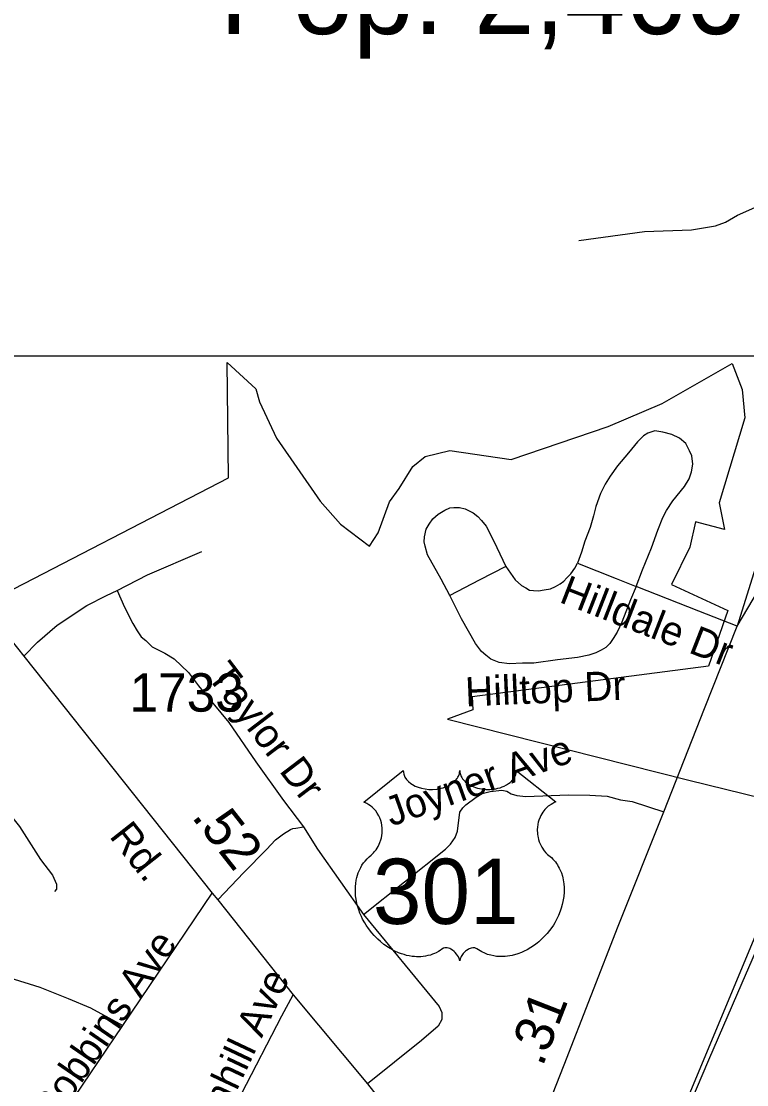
# Model space of a CAD drawing. Extents: x 2220236 to 2384410, y 720751 to 894131.
# Drawn here: x 2345266 to 2347628, y 773421 to 776884 of the extents above; entities that cross this region are included whole.
import ezdxf

# ---------------------------------------------------------------- set-up
doc = ezdxf.new("R2010")
doc.units = 0
for name, color, linetype in [('Exist Boundary Political City Limit New', 7, 'Continuous'), ('Exist Boundary Political CountyLine', 7, 'Continuous'), ('Exist Civil Demographics City Label', 7, 'Continuous'), ('Exist Railroad Mainline', 7, 'Continuous'), ('Exist Road Non-System Type 51', 7, 'Continuous'), ('Exist Road Non-System Type 51 Label', 7, 'Continuous'), ('Exist Road Primary US Divided Attributed', 7, 'Continuous'), ('Exist Road Primary US Mileage Hundredths English Label', 7, 'Continuous'), ('Exist Road Primary US Shield CELL', 7, 'Continuous'), ('Exist Road Primary US Shield Number Label', 7, 'Continuous'), ('Exist Road Primary US UnDivided 4 Lane Attributed', 7, 'Continuous'), ('Exist Road Secondary Mileage Hundredths English Label', 7, 'Continuous'), ('Exist Road Secondary Type 51 Attributed', 7, 'Continuous'), ('Exist Road Secondary Type 51 Label', 7, 'Continuous'), ('Exist Road Secondary Type 51 Number Label', 7, 'Continuous'), ('Map Preparation Boundary City Limit Buffer Line', 7, 'Continuous'), ('Map Preparation Inset Cut Line', 7, 'Continuous')]:
    doc.layers.add(name, color=color, linetype=linetype)

msp = doc.modelspace()

# ---------------------------------------------------------------- linework, layer by layer
at = {"layer": 'Exist Boundary Political City Limit New'}
for points in [[(2343571, 775366.8), (2344060.8, 775407.1), (2344146.2, 775414.6), (2344242, 775423.4), (2344314.8, 775435.6), (2344395.5, 775459.8), (2344444, 775471.9), (2344516.8, 775492.2), (2344573.2, 775508.3), (2344682.5, 775552.8), (2345146, 774986.9), (2345940, 775397.1), (2345936.2, 775772.9), (2346030, 775686.8), (2346041.5, 775644.6), (2346097, 775525.9), (2346238.5, 775321.2), (2346305.5, 775246.6)], [(2346305.5, 775246.6), (2346400, 775174.8), (2346428.2, 775217.9), (2346464.2, 775319.4), (2346496.5, 775362.8), (2346540.8, 775434.1), (2346581, 775466.6), (2346661.5, 775485.8), (2346860.2, 775457.1), (2347176, 775564.2), (2347352, 775638.9), (2347579.8, 775769), (2347612.2, 775684.8), (2347621.8, 775592.9), (2347537.5, 775315.4), (2347554.8, 775229.3), (2347461, 775254.2), (2347442.5, 775171.1), (2347382.8, 775049.4), (2347566.2, 774965.2), (2347503.2, 774783.4), (2346734, 774683.9), (2346735.8, 774641.2), (2346653.8, 774611.1), (2347439.5, 774412.6), (2347859, 774309.9)]]:
    msp.add_lwpolyline(points, dxfattribs=at)
at = {"layer": 'Exist Boundary Political CountyLine'}
msp.add_lwpolyline([(2349551.9, 778459), (2347108.3, 772591.8)], dxfattribs=at)
at = {"layer": 'Exist Railroad Mainline'}
msp.add_lwpolyline([(2347108.3, 772591.8), (2347164.1, 772721.2), (2347294.2, 773020.5), (2347402.4, 773261.9), (2347504, 773502.2), (2347612.2, 773753.1), (2347770.8, 774117), (2347891.4, 774399.1), (2347984.4, 774608.2), (2348106.9, 774884.7), (2348196.1, 775097.5), (2348316.7, 775381.6), (2348440.2, 775672.3), (2348547.4, 775916.5), (2348688.9, 776236.7), (2348798.1, 776482.7), (2348891.1, 776697.5), (2348971.8, 776899.8), (2349128.5, 777311.2), (2349268.1, 777652.3), (2349402.9, 778019.1), (2349491.2, 778263.3)], dxfattribs=at)
at = {"layer": 'Exist Road Non-System Type 51'}
for p, q in [((2345596, 773614.1), (2345887.2, 774045)), ((2345403.9, 773329.8), (2345596, 773614.1))]:
    msp.add_line(p, q, dxfattribs=at)
for points in [[(2347080.8, 776170.3), (2347294.3, 776198.9), (2347448.2, 776204.7), (2347526.1, 776217.7), (2347558, 776230), (2347597.7, 776252.5), (2347663.3, 776281.4), (2347780.8, 776304.8), (2347906.6, 776326.1), (2348002.6, 776327.4), (2348062.3, 776322.2), (2348078.2, 776319)], [(2347267.7, 775042.9), (2347288.7, 775097.1), (2347317.8, 775169.4), (2347337.6, 775226.5), (2347354.8, 775267.6), (2347366.3, 775290.5), (2347386.9, 775322.7), (2347424.7, 775368.5), (2347439.6, 775393.8), (2347447.6, 775416.7), (2347452.2, 775441.9), (2347448.8, 775468.3), (2347440.8, 775485.5), (2347429.6, 775508.5), (2347408.7, 775526.8), (2347383.5, 775538.3), (2347354.8, 775546.3), (2347328.4, 775549.7), (2347305.5, 775542.9), (2347291.8, 775533.7), (2347272.3, 775514.2), (2347242.5, 775478.6), (2347207, 775436.2), (2347182.9, 775402.9), (2347166.8, 775376.6), (2347151.9, 775345.6), (2347135.9, 775303.2), (2347129, 775273.3), (2347117.6, 775235.5), (2347100.4, 775190.8), (2347090, 775155.2), (2347076.7, 775118.7)], [(2346660.6, 775013.6), (2346633, 775067.4), (2346588.7, 775146.7), (2346580.6, 775174.6), (2346577.1, 775188.6), (2346578.3, 775204.9), (2346584.1, 775229.4), (2346593.4, 775245.7), (2346606.2, 775263.2), (2346622.5, 775278.3), (2346644.6, 775292.3), (2346660.9, 775299.3), (2346673.8, 775300.5), (2346692.4, 775300.5), (2346711, 775295.8), (2346723.8, 775290), (2346736.6, 775283), (2346751.8, 775271.4), (2346764.6, 775258.5), (2346779.7, 775239.9), (2346804.2, 775190.9), (2346843.8, 775108.2)], [(2345578.5, 775030.3), (2345676.7, 775080.9), (2345854, 775157)], [(2346843.8, 775108.2), (2346756.4, 775063.9), (2346660.6, 775013.6)], [(2346843.8, 775108.2), (2346874.1, 775065.1), (2346893.9, 775046.4), (2346907.9, 775039.4), (2346920.7, 775031.3), (2346933.5, 775030.1), (2346949.8, 775028.9), (2346968.4, 775032.4), (2346988.2, 775035.9), (2347004.5, 775042.9), (2347019.7, 775052.3), (2347032.5, 775060.4), (2347041.8, 775070.9), (2347054.6, 775084.9), (2347067.4, 775102.4), (2347076.7, 775118.7)], [(2347076.7, 775118.7), (2347202.5, 775069.7), (2347267.7, 775042.9)], [(2345274.2, 774815.9), (2345318.9, 774862.3), (2345382.3, 774917.8), (2345478.8, 774981.1), (2345543.7, 775014.4), (2345578.5, 775030.3)], [(2345578.5, 775030.3), (2345602.3, 774976.4), (2345629.2, 774922.5), (2345643.4, 774898.8), (2345656.1, 774879.8), (2345671.9, 774867.1), (2345692.5, 774846.5), (2345733.7, 774825.9), (2345763.3, 774807.7), (2345810.3, 774762.9), (2345842.9, 774719.8), (2345941.1, 774600.2), (2346029.6, 774471.9), (2346119.9, 774346.7), (2346184.8, 774260.4)], [(2347267.7, 775042.9), (2347249.1, 774999.8), (2347221.2, 774927.6), (2347206, 774894.9), (2347193.2, 774873.9), (2347181.6, 774857.6), (2347168.7, 774844.8), (2347153.6, 774835.5), (2347136.1, 774827.3), (2347114, 774819.2), (2347076.7, 774812.2), (2347011.5, 774804), (2346934.6, 774793.5), (2346897.4, 774793.5), (2346855.4, 774791.2), (2346821.7, 774795.9), (2346794.9, 774806.3), (2346778.6, 774819.2), (2346764.6, 774832), (2346744.8, 774857.6), (2346699.4, 774938), (2346660.6, 775013.6)], [(2347596.4, 774914.5), (2347471.6, 774962.5), (2347267.7, 775042.9)], [(2344905.8, 774263.6), (2344986.5, 774323.8), (2345049.8, 774357), (2345083.1, 774366.5), (2345108.4, 774363.4), (2345135.3, 774363.4), (2345160.6, 774355.5), (2345184.4, 774342.8), (2345211.3, 774322.2), (2345260.4, 774262), (2345328.4, 774154.3), (2345368, 774103.6), (2345380.7, 774073.5), (2345380.7, 774057.7), (2345374.3, 774049.7)], [(2346379.8, 773974.9), (2346647.2, 774188), (2346662.9, 774204.1), (2346678.6, 774226.3), (2346686.4, 774246.4), (2346693.7, 774308.4), (2346703.5, 774322.6), (2346713.3, 774332.6), (2346747.1, 774357.2), (2346766.8, 774369.4), (2346792.8, 774375.6), (2346830.8, 774380), (2346846.8, 774376.2), (2346860.9, 774368.4), (2346878.9, 774362.7), (2346908.9, 774358.9), (2347046.7, 774364.6), (2347116.8, 774363.4), (2347172.7, 774360.1), (2347217, 774348.7), (2347255.1, 774343.2), (2347357.4, 774309.3)], [(2345905.6, 774023.2), (2345990.1, 774112.3), (2346064.5, 774186.8), (2346093, 774218.4), (2346119.9, 774237.4), (2346142.1, 774251.7), (2346150, 774255), (2346159.7, 774256.5), (2346184.8, 774260.4)], [(2346184.8, 774260.4), (2346230.7, 774188.3), (2346379.8, 773974.9)], [(2346379.8, 773974.9), (2346626.6, 773675.9), (2346634.7, 773656.1), (2346634.7, 773632.8), (2346623.1, 773611.8), (2346568.3, 773565.2), (2346392.5, 773424.1)], [(2344768, 773701.2), (2344780.6, 773707.4), (2344790.2, 773711.5), (2344820.3, 773721), (2344870.9, 773736.9), (2344937.4, 773752.7), (2345002.3, 773767.8), (2345072, 773775.7), (2345110, 773778.9), (2345181.2, 773775.7), (2345225.5, 773769.4), (2345326.8, 773738.5), (2345418.7, 773701.2), (2345491.5, 773671.2), (2345596, 773614.1)], [(2345864.4, 773126.7), (2345934.7, 773288.6), (2345983.2, 773390.7), (2346114, 773645.2), (2346151, 773713.8)]]:
    msp.add_lwpolyline(points, dxfattribs=at)
at = {"layer": 'Exist Road Primary US Divided Attributed'}
for points in [[(2347596.4, 774914.5), (2347697, 775084.5), (2347914.4, 775577.2), (2348153.3, 776173.1), (2348325.2, 776628.6), (2348476.6, 777023.2), (2348631, 777423.8), (2348798.7, 777831.1), (2348926.4, 778149.4), (2349018.7, 778383.1), (2349095, 778605.5), (2349161.4, 778818), (2349199.5, 778970.7), (2349226.1, 779159.9), (2349246, 779317.6), (2349252.6, 779416.2)], [(2349129.8, 779382.4), (2349123.2, 779224.7), (2349100, 779013.9), (2349070.1, 778849.5), (2349033.6, 778673.6), (2348982.2, 778491), (2348924.1, 778300.1), (2348859.4, 778130.8), (2348715.1, 777777.2), (2348582.3, 777430.3), (2348446.3, 777085.1), (2348272.1, 776640.2), (2348096.9, 776179.7), (2347862.3, 775592.9), (2347655.5, 775102.2), (2347596.4, 774914.5)]]:
    msp.add_lwpolyline(points, dxfattribs=at)
at = {"layer": 'Exist Road Primary US Shield CELL'}
msp.add_lwpolyline([(2346509.3, 774443.6), (2346509.7, 774438.3), (2346510.9, 774432), (2346511.9, 774428.7), (2346514.9, 774422.5), (2346519.8, 774415.1), (2346526.6, 774407.9), (2346534.2, 774401.6), (2346539.4, 774398.2), (2346548.2, 774393.5), (2346558.1, 774389.4), (2346569.2, 774386.2), (2346580.5, 774383.9), (2346592.9, 774382.5), (2346605.1, 774382.3), (2346618.3, 774383.3), (2346632.9, 774386.1), (2346639.7, 774387.8), (2346647.2, 774390.4), (2346654.2, 774393.3), (2346661.9, 774397.4), (2346668, 774401.4), (2346672.8, 774404.9), (2346679.7, 774411.4), (2346685.1, 774418.2), (2346687.4, 774422), (2346689.3, 774425.6), (2346692, 774433.4), (2346692.8, 774436.8), (2346693.3, 774443.9), (2346693.8, 774437.9), (2346694.4, 774434.2), (2346695.4, 774430.5), (2346696.9, 774426.7), (2346699.6, 774421.2), (2346702.7, 774416.6), (2346708.4, 774409.9), (2346712, 774406.5), (2346715.2, 774403.9), (2346724, 774397.9), (2346734.2, 774392.7), (2346739.2, 774390.5), (2346744.4, 774388.7), (2346750.9, 774386.7), (2346757.7, 774385.1), (2346764.3, 774384), (2346771.2, 774383), (2346778.2, 774382.4), (2346783.9, 774382.3), (2346790.9, 774382.4), (2346797.3, 774382.7), (2346803.9, 774383.5), (2346811.2, 774384.7), (2346817.1, 774386), (2346824.8, 774388.1), (2346831.8, 774390.6), (2346837.9, 774393.2), (2346845.9, 774397.4), (2346852.4, 774401.4), (2346857.1, 774405.2), (2346862.7, 774410.4), (2346868, 774416.6), (2346871.1, 774421), (2346873.3, 774425.7), (2346875.4, 774430.5), (2346876.6, 774435.7), (2346877.2, 774440.2), (2346877.4, 774444), (2347006, 774341.6), (2347002.9, 774340.4), (2346995.9, 774337), (2346990.4, 774333.7), (2346981.6, 774327.5), (2346977.8, 774324.1), (2346974, 774320.5), (2346970.5, 774316.7), (2346967.4, 774313.1), (2346963.7, 774308), (2346960.3, 774302.8), (2346957.1, 774297.1), (2346954.7, 774292.2), (2346950.7, 774281.8), (2346948.8, 774275.3), (2346947.6, 774269.7), (2346946.1, 774258.3), (2346945.7, 774252.8), (2346945.7, 774247.4), (2346946, 774241.7), (2346946.5, 774236.2), (2346947.5, 774230.5), (2346948.4, 774225.5), (2346950, 774219.4), (2346952.3, 774212.2), (2346955.1, 774205.3), (2346961, 774194.1), (2346968.6, 774182.7), (2346974, 774176.4), (2346979.3, 774170.9), (2346987.2, 774164.2), (2346991.5, 774160.4), (2346996.4, 774155.5), (2347004.5, 774146.1), (2347007.8, 774141.7), (2347011.1, 774136.8), (2347014.1, 774131.7), (2347017.1, 774126.2), (2347019.6, 774121.4), (2347024.1, 774110.4), (2347027.4, 774099.7), (2347028.9, 774094.1), (2347031.3, 774081.5), (2347032.2, 774075.2), (2347033.2, 774062.9), (2347033.2, 774048), (2347032.1, 774033.9), (2347029.4, 774017.4), (2347027.2, 774007.5), (2347023.9, 773996), (2347020.6, 773986.1), (2347014.7, 773971.4), (2347009.5, 773960.8), (2347002.7, 773948.3), (2346998.1, 773940.8), (2346992.7, 773932.7), (2346986, 773923.5), (2346978.1, 773913.6), (2346968.6, 773903.2), (2346960.9, 773895.5), (2346950.9, 773886.5), (2346944.8, 773881.5), (2346936.1, 773875), (2346924.3, 773867.1), (2346912.6, 773860.3), (2346902.6, 773855.2), (2346893.8, 773851.4), (2346882.4, 773847.1), (2346863.5, 773841.9), (2346856.5, 773840.4), (2346848.3, 773839.2), (2346840.7, 773838.4), (2346833.2, 773838), (2346823.2, 773838), (2346813.3, 773838.8), (2346803.8, 773840.1), (2346794, 773842.2), (2346783.8, 773845.2), (2346774.5, 773848.9), (2346765.1, 773853.5), (2346749.2, 773863.5), (2346744.6, 773866), (2346742, 773866.6), (2346735.8, 773866.9), (2346730.1, 773865.7), (2346724.1, 773863.4), (2346720.6, 773861.5), (2346715.8, 773858.4), (2346712.2, 773855.5), (2346707.8, 773851.3), (2346704.7, 773847.8), (2346702.4, 773845.1), (2346697.9, 773838), (2346696.3, 773834.6), (2346694.7, 773830.3), (2346693.2, 773823.9), (2346691.2, 773832), (2346688.8, 773837.3), (2346686.1, 773841.9), (2346683.2, 773845.9), (2346678.8, 773851.1), (2346674.7, 773854.9), (2346669.9, 773858.9), (2346664.7, 773862), (2346660.6, 773864.1), (2346656.8, 773865.6), (2346652.1, 773866.7), (2346648.3, 773867), (2346645.2, 773866.9), (2346640.9, 773866), (2346635.1, 773861.8), (2346629.6, 773858), (2346623.6, 773854.3), (2346616.5, 773850.5), (2346611.2, 773848), (2346605, 773845.6), (2346597.7, 773843.2), (2346589.8, 773841.1), (2346581.7, 773839.5), (2346574.6, 773838.4), (2346566.9, 773837.7), (2346560, 773837.5), (2346552.8, 773837.5), (2346546, 773838.1), (2346538.2, 773838.8), (2346528.5, 773840.2), (2346520.4, 773842), (2346511.9, 773844.3), (2346503.2, 773847), (2346493.8, 773850.6), (2346482.1, 773855.7), (2346474, 773859.9), (2346461.2, 773867.2), (2346446.1, 773877.7), (2346434.8, 773886.9), (2346426.5, 773894.4), (2346414.2, 773906.8), (2346407.1, 773915), (2346395.8, 773929.6), (2346388.6, 773940.1), (2346383.9, 773947.9), (2346377.1, 773960.3), (2346373.3, 773968.2), (2346368.4, 773979.6), (2346364.6, 773990), (2346361.4, 773999.8), (2346359.7, 774006.1), (2346357.3, 774017.2), (2346355.8, 774025), (2346354.3, 774035.7), (2346353.5, 774047), (2346353.4, 774057.4), (2346353.7, 774066.1), (2346354.7, 774076.2), (2346356.4, 774086.9), (2346358.4, 774096.1), (2346360.3, 774102.7), (2346363, 774110.8), (2346366.6, 774119.7), (2346370.9, 774128.2), (2346374.9, 774135.3), (2346380, 774142.9), (2346385, 774149.3), (2346391.6, 774156.5), (2346398.4, 774163), (2346404.7, 774168.1), (2346412.1, 774175.4), (2346416, 774179.8), (2346420.7, 774185.9), (2346424.4, 774191.6), (2346427.4, 774196.7), (2346431.3, 774204.2), (2346433.6, 774209.9), (2346436.6, 774218.5), (2346438.1, 774224.6), (2346439.6, 774232.4), (2346440.6, 774239.8), (2346441, 774249), (2346440.7, 774256.6), (2346439.8, 774265.5), (2346438.1, 774274), (2346436.1, 774281.4), (2346432.9, 774290), (2346430, 774296.2), (2346425, 774304.6), (2346419.6, 774312.5), (2346413.9, 774318.8), (2346408.2, 774324.5), (2346402.7, 774328.8), (2346397.5, 774332.5), (2346391, 774336.5), (2346384.7, 774339.6), (2346380.7, 774341.2)], close=True, dxfattribs=at)
at = {"layer": 'Exist Road Primary US UnDivided 4 Lane Attributed'}
msp.add_lwpolyline([(2346803.2, 772906.2), (2346933.4, 773231.3), (2347032.8, 773485), (2347209.3, 773937.5), (2347357.4, 774309.3), (2347490.2, 774645.4), (2347596.4, 774914.5)], dxfattribs=at)
at = {"layer": 'Exist Road Secondary Type 51 Attributed'}
msp.add_lwpolyline([(2344646.5, 775587.1), (2344693.3, 775530.8), (2344899.1, 775288.6), (2345138.2, 774985.4), (2345190.7, 774921), (2345274.2, 774815.9), (2345887.2, 774045), (2345905.6, 774023.2), (2346151, 773713.8), (2346392.5, 773424.1), (2346602.1, 773156.1), (2346803.2, 772906.2)], dxfattribs=at)
at = {"layer": 'Map Preparation Boundary City Limit Buffer Line'}
for points in [[(2343571, 775366.8), (2344060.8, 775407.1), (2344146.2, 775414.6), (2344242, 775423.4), (2344314.8, 775435.6), (2344395.5, 775459.8), (2344444, 775471.9), (2344516.8, 775492.2), (2344573.2, 775508.3), (2344682.5, 775552.8), (2345146, 774986.9), (2345940, 775397.1), (2345936.2, 775772.9), (2346030, 775686.8), (2346041.5, 775644.6), (2346097, 775525.9), (2346238.5, 775321.2), (2346305.5, 775246.6)], [(2346305.5, 775246.6), (2346400, 775174.8), (2346428.2, 775217.9), (2346464.2, 775319.4), (2346496.5, 775362.8), (2346540.8, 775434.1), (2346581, 775466.6), (2346661.5, 775485.8), (2346860.2, 775457.1), (2347176, 775564.2), (2347352, 775638.9), (2347579.8, 775769), (2347612.2, 775684.8), (2347621.8, 775592.9), (2347537.5, 775315.4), (2347554.8, 775229.3), (2347461, 775254.2), (2347442.5, 775171.1), (2347382.8, 775049.4), (2347566.2, 774965.2), (2347503.2, 774783.4), (2346734, 774683.9), (2346735.8, 774641.2), (2346653.8, 774611.1), (2347439.5, 774412.6), (2347859, 774309.9)]]:
    msp.add_lwpolyline(points, dxfattribs=at)
at = {"layer": 'Map Preparation Inset Cut Line'}
msp.add_lwpolyline([(2343378.3, 775794), (2349484, 775794), (2349484, 768196.9), (2343378.3, 768196.9), (2343378.3, 775794)], dxfattribs=at)
msp.add_lwpolyline([(2343378.3, 775794), (2349484, 775794), (2349484, 768196.9), (2343378.3, 768196.9), (2343378.3, 775794)], dxfattribs=at)

# ---------------------------------------------------------------- texts
at = {"layer": 'Exist Civil Demographics City Label'}
msp.add_text('Pop. 2,460', height=265, dxfattribs=at).set_placement((2345912.4, 776842.3))
at = {"layer": 'Exist Road Non-System Type 51 Label'}
for s, rotation, p in [('Hilldale Dr', 338.6934, (2347013.5, 774993.5)), ('Taylor Dr', 307.2898, (2345868, 774751.5)), ('Hilltop Dr', 2.4668, (2346712.8, 774652.4)), ('Joyner Ave', 19.6839, (2346470.2, 774260.8)), ('Robbins Ave', 55.4503, (2345368.2, 773287.6)), ('Barnhill Ave', 64.7453, (2345852.6, 773155.6))]:
    msp.add_text(s, height=95, rotation=rotation, dxfattribs=at).set_placement(p)
at = {"layer": 'Exist Road Primary US Mileage Hundredths English Label'}
msp.add_text('.31', height=125, rotation=68.6974, dxfattribs=at).set_placement((2346962.5, 773476.8))
at = {"layer": 'Exist Road Primary US Shield Number Label'}
msp.add_text('301', height=212.5, dxfattribs=at).set_placement((2346410.5, 773944.3))
at = {"layer": 'Exist Road Secondary Mileage Hundredths English Label'}
msp.add_text('.52', height=125, rotation=308.2177, dxfattribs=at).set_placement((2345817.7, 774292.7))
at = {"layer": 'Exist Road Secondary Type 51 Label'}
msp.add_text('Rd.', height=95, rotation=308.2177, dxfattribs=at).set_placement((2345550, 774229.4))
at = {"layer": 'Exist Road Secondary Type 51 Number Label'}
msp.add_text('1733', height=125, dxfattribs=at).set_placement((2345618.5, 774635.7))

doc.saveas('drawing.dxf')
